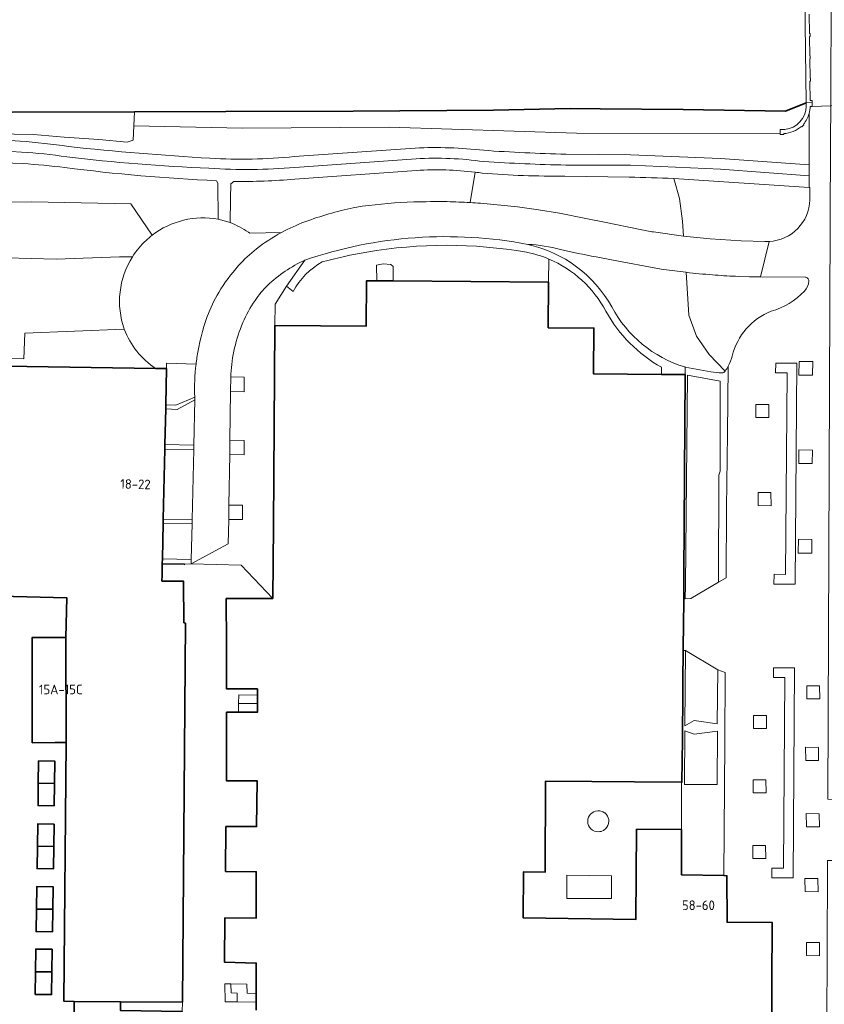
# Model space of a CAD drawing. Extents: x 150256 to 156914, y 461459 to 469481.
# Tile 301 of 656: x 155294 to 155406, y 463440 to 463578. Entities that reach past the tile are written whole.
import ezdxf
from ezdxf.enums import TextEntityAlignment as Align

# ---------------------------------------------------------------- set-up
doc = ezdxf.new("R2010")
doc.units = 0
doc.header["$LTSCALE"] = 0.75
for name, color, linetype, lineweight in [('B-RO-GK-BESCHOEIING-G', 251, 'GK-BESCHOEIING', 35), ('B-RO-GR-BEPLANTING_CULTUUR_BOSPLANTSOEN-GV', 251, 'CONTINUOUS', 18), ('B-RO-GR-BEPLANTING_CULTUUR_HEESTERS-GV', 251, 'CONTINUOUS', 18), ('B-RO-GR-GROENVOORZIENING-GV', 251, 'CONTINUOUS', 18), ('B-RO-GR-HAAG-GV', 251, 'CONTINUOUS', 13), ('B-RO-IE-TERREINAFSCHEIDING_KUNSTMATIG_MUUR-G', 251, 'IE-TERREINAFSCHEIDING-KUNSTMATIG-DICHT', 18), ('B-RO-IE-TERREINAFSCHEIDING_KUNSTMATIG_MUUR-GV', 251, 'CONTINUOUS', 18), ('B-RO-KW-KUNSTWERK_DEK-GV', 6, 'CONTINUOUS', 18), ('B-RO-OG-BEBOUWING-GV', 6, 'CONTINUOUS', 35), ('B-RO-OG-BEBOUWING-T18', 1, 'CONTINUOUS', 18), ('B-RO-OG-TERREIN_CULTUURSCHEIDING-GV', 251, 'CONTINUOUS', 18), ('B-RO-OG-WATER_SLOOT-GV', 251, 'CONTINUOUS', 18), ('B-RO-VH-VERHARDING_ASFALT-GV', 251, 'CONTINUOUS', 18), ('B-RO-VH-VERHARDING_BETON-GV', 251, 'CONTINUOUS', 18), ('B-RO-VH-VERHARDING_SIERBESTRATING-GV', 251, 'CONTINUOUS', 18), ('B-RO-VH-VERHARDING_STRAATBAKSTEEN-GV', 251, 'CONTINUOUS', 18)]:
    doc.layers.add(name, color=color, linetype=linetype, lineweight=lineweight)
doc.styles.add('NLCS-ISO-M200-T18', font='NLCS-ISO.ttf', dxfattribs={"height": 360})
doc.linetypes.add('GK-BESCHOEIING', pattern='A,30,-5,[1,NLCS.SHX,S=1,R=0,X=0,Y=0],-5', length=40)
doc.linetypes.add('IE-TERREINAFSCHEIDING-KUNSTMATIG-DICHT', pattern='A,8,-1,[82,NLCS.SHX,S=0.75,R=90,X=0,Y=0],-1', length=10)

msp = doc.modelspace()

# ---------------------------------------------------------------- linework, layer by layer
at = {"layer": 'B-RO-GK-BESCHOEIING-G'}
for points in [[(155275.685, 463564.776), (155309.93, 463564.867)], [(155322.704, 463564.901), (155309.93, 463564.867)], [(155403.965, 463566.141), (155401.059, 463564.949), (155386.713, 463565.175), (155375.091, 463565.26), (155370.916, 463565.347), (155360.185, 463565.084), (155340.533, 463564.947), (155322.704, 463564.901)]]:
    msp.add_lwpolyline(points, dxfattribs=at)
at = {"layer": 'B-RO-GR-BEPLANTING_CULTUUR_BOSPLANTSOEN-GV'}
for points in [[(155309.648, 463544.575), (155307.81, 463544.575), (155298.959, 463544.24), (155291.945, 463544.408), (155281.591, 463544.073), (155273.241, 463543.405), (155256.382, 463539.422), (155256.428, 463528.361), (155258.44, 463528.316)], [(155258.44, 463528.316), (155258.475, 463529.769), (155258.492, 463531.154), (155294.435, 463530.257), (155294.58, 463533.849), (155308.503, 463534.425)]]:
    msp.add_lwpolyline(points, dxfattribs=at)
msp.add_lwpolyline([(155308.503, 463534.425, -0.2300558), (155309.648, 463544.575)], format="xyb", dxfattribs=at)
at = {"layer": 'B-RO-GR-BEPLANTING_CULTUUR_HEESTERS-GV'}
for points in [[(155312.41, 463547.59), (155309.424, 463551.988), (155295.497, 463552.272), (155288.016, 463552.178), (155283.876, 463554.531)], [(155278.841, 463552.461), (155279.029, 463550.014), (155273.289, 463547.896), (155267.455, 463547.944), (155258.562, 463543.427), (155256.382, 463539.422), (155273.241, 463543.405), (155281.591, 463544.073), (155291.945, 463544.408), (155298.959, 463544.24), (155307.81, 463544.575), (155309.648, 463544.575)]]:
    msp.add_lwpolyline(points, dxfattribs=at)
for points in [[(155311.54, 463546.858, -0.0249984), (155312.41, 463547.59)], [(155309.648, 463544.575, -0.0634326), (155311.54, 463546.858)]]:
    msp.add_lwpolyline(points, format="xyb", dxfattribs=at)
msp.add_lwpolyline([(155346.134, 463541.176), (155346.151, 463543.196), (155345.828, 463543.499), (155344.758, 463543.6), (155343.81, 463543.398), (155343.83, 463541.195)], close=True, dxfattribs=at)
at = {"layer": 'B-RO-GR-GROENVOORZIENING-GV'}
for points in [[(155401.283, 463528.321), (155401.062, 463500.094), (155399.452, 463500.107), (155399.442, 463498.746), (155402.409, 463498.723), (155402.652, 463529.666), (155399.685, 463529.69), (155399.674, 463528.333)], [(155402.952, 463529.915), (155402.943, 463528.002), (155404.852, 463527.993), (155404.861, 463529.906)], [(155323.419, 463527.758), (155323.387, 463525.701), (155325.294, 463525.667), (155325.294, 463527.73)], [(155396.905, 463523.881), (155396.92, 463522.049), (155398.73, 463522.041), (155398.707, 463523.874)], [(155323.252, 463516.876), (155325.274, 463516.821), (155325.294, 463518.847), (155323.283, 463518.882)], [(155404.817, 463517.495), (155402.944, 463517.513), (155402.925, 463515.623), (155404.799, 463515.604)], [(155397.215, 463511.555), (155397.23, 463509.722), (155399.04, 463509.714), (155399.018, 463511.547)], [(155323.144, 463509.79), (155323.113, 463507.761), (155325.049, 463507.761), (155325.049, 463509.79)], [(155402.857, 463505.006), (155402.852, 463503.085), (155404.756, 463503.08), (155404.762, 463505.001)], [(155400.972, 463485.646), (155400.779, 463458.96), (155399.167, 463458.972), (155399.158, 463457.628), (155402.115, 463457.607), (155402.327, 463486.989), (155399.382, 463487.01), (155399.373, 463485.657)], [(155404.034, 463484.49), (155404.05, 463482.657), (155405.86, 463482.649), (155405.837, 463484.482)], [(155396.582, 463480.336), (155396.597, 463478.503), (155398.407, 463478.496), (155398.384, 463480.329)], [(155403.867, 463475.882), (155403.883, 463474.049), (155405.693, 463474.041), (155405.67, 463475.874)], [(155396.519, 463471.352), (155396.534, 463469.519), (155398.345, 463469.512), (155398.322, 463471.345)], [(155403.97, 463466.597), (155403.985, 463464.764), (155405.795, 463464.756), (155405.772, 463466.589)], [(155396.475, 463462.151), (155396.491, 463460.318), (155398.301, 463460.31), (155398.278, 463462.143)], [(155403.784, 463457.509), (155403.799, 463455.676), (155405.609, 463455.668), (155405.586, 463457.501)], [(155403.993, 463448.543), (155404.008, 463446.71), (155405.818, 463446.702), (155405.795, 463448.535)]]:
    msp.add_lwpolyline(points, close=True, dxfattribs=at)
at = {"layer": 'B-RO-GR-HAAG-GV'}
for points in [[(155401.283, 463528.321), (155401.062, 463500.094), (155399.452, 463500.107), (155399.442, 463498.746), (155402.409, 463498.723), (155402.652, 463529.666), (155399.685, 463529.69), (155399.674, 463528.333)], [(155400.972, 463485.646), (155400.779, 463458.96), (155399.167, 463458.972), (155399.158, 463457.628), (155402.115, 463457.607), (155402.327, 463486.989), (155399.382, 463487.01), (155399.373, 463485.657)]]:
    msp.add_lwpolyline(points, close=True, dxfattribs=at)
at = {"layer": 'B-RO-IE-TERREINAFSCHEIDING_KUNSTMATIG_MUUR-G'}
for points in [[(155316.952, 463501.446), (155313.815, 463501.524)], [(155313.818, 463501.634), (155316.93, 463501.587)], [(155316.93, 463501.587), (155316.952, 463501.446)]]:
    msp.add_lwpolyline(points, dxfattribs=at)
at = {"layer": 'B-RO-IE-TERREINAFSCHEIDING_KUNSTMATIG_MUUR-GV'}
for points in [[(155403.742, 463580.798), (155403.965, 463566.141), (155404.779, 463566.153), (155404.775, 463566.433), (155404.51, 463566.429), (155404.485, 463569.151), (155404.56, 463569.151), (155404.563, 463569.563), (155404.488, 463569.564), (155404.448, 463572.275), (155404.523, 463572.276), (155404.518, 463572.693), (155404.443, 463572.692), (155404.424, 463575.408), (155404.499, 463575.409), (155404.495, 463575.812), (155404.42, 463575.811), (155404.391, 463578.527)], [(155404.522, 463565.622), (155404.787, 463565.626), (155404.779, 463566.153), (155403.965, 463566.141), (155403.951, 463565.644)], [(155400.973, 463562.393), (155400.308, 463562.39), (155400.322, 463561.785), (155400.324, 463561.685), (155400.819, 463561.697), (155400.817, 463561.807)], [(155403.294, 463562.825), (155403.348, 463562.773), (155403.621, 463563.054), (155403.568, 463563.106)]]:
    msp.add_lwpolyline(points, dxfattribs=at)
for points in [[(155403.951, 463565.644, -0.3819284), (155400.973, 463562.393)], [(155404.363, 463564.627, 0.0592294), (155404.522, 463565.622)], [(155403.568, 463563.106, 0.1019024), (155404.363, 463564.627)], [(155400.817, 463561.807, 0.1599065), (155403.294, 463562.825)]]:
    msp.add_lwpolyline(points, format="xyb", dxfattribs=at)
at = {"layer": 'B-RO-KW-KUNSTWERK_DEK-GV'}
msp.add_lwpolyline([(155415.941, 463582.114), (155415.917, 463582.626), (155413.503, 463582.593), (155407.437, 463582.509), (155404.607, 463582.469), (155404.623, 463581.847), (155403.726, 463581.825), (155403.742, 463580.798), (155403.965, 463566.141), (155404.779, 463566.153), (155404.787, 463565.626), (155407.398, 463565.681), (155413.406, 463565.807), (155416.194, 463565.865), (155416.179, 463566.446), (155416.998, 463566.467), (155416.769, 463581.087), (155416.752, 463582.153)], close=True, dxfattribs=at)
at = {"layer": 'B-RO-OG-BEBOUWING-GV'}
for points in [[(155399.048, 463425.706), (155399.208, 463451.334), (155392.869, 463451.387), (155392.866, 463457.906), (155392.428, 463457.914), (155386.499, 463458.02), (155386.493, 463464.361), (155380.212, 463464.413), (155380.106, 463451.764), (155364.335, 463452.029), (155364.39, 463458.458), (155367.426, 463458.419), (155367.474, 463471.159), (155373.933, 463471.103), (155379.94, 463471.051), (155386.52, 463470.993), (155386.568, 463470.993), (155386.625, 463476.979), (155386.688, 463483.617), (155386.702, 463485.079), (155386.744, 463489.454), (155386.747, 463489.797), (155386.809, 463496.415), (155386.812, 463496.695), (155386.843, 463500), (155387.01, 463528.063), (155383.716, 463528.089), (155374.197, 463528.163), (155374.247, 463534.57), (155367.851, 463534.62), (155367.901, 463540.997), (155346.134, 463541.176), (155343.83, 463541.195), (155342.413, 463541.207), (155342.381, 463534.852), (155329.594, 463534.95), (155329.371, 463506.904), (155329.289, 463496.719), (155322.78, 463496.708), (155322.791, 463490.292), (155322.802, 463484.071), (155327.13, 463484.064), (155327.135, 463483.201), (155327.14, 463482.011), (155327.146, 463480.789), (155324.496, 463480.793), (155322.809, 463480.795), (155322.815, 463477.523), (155322.792, 463471.212), (155327.108, 463471.175), (155327.023, 463464.776), (155322.737, 463464.784), (155322.685, 463458.504), (155326.971, 463458.467), (155326.943, 463451.948), (155322.598, 463451.986), (155322.548, 463445.795), (155326.98, 463445.666), (155326.981, 463441.382), (155326.981, 463440.19), (155326.981, 463439.087)], [(155281.807, 463497.288), (155300.449, 463496.821), (155300.341, 463491.258), (155300.355, 463476.537), (155300.047, 463440.325), (155301.503, 463440.313), (155307.956, 463440.258), (155316.636, 463440.184), (155317.082, 463493.251), (155316.836, 463493.315), (155316.792, 463499.123), (155313.762, 463499.164), (155313.781, 463500), (155313.815, 463501.524), (155313.818, 463501.634), (155313.832, 463502.272), (155313.944, 463507.261), (155313.957, 463507.84), (155314.177, 463517.644), (155314.192, 463518.294), (155314.303, 463523.256), (155314.316, 463523.835), (155314.427, 463528.904), (155312.876, 463528.928), (155294.88, 463529.206), (155258.475, 463529.769)]]:
    msp.add_lwpolyline(points, dxfattribs=at)
for points in [[(155300.341, 463491.258), (155295.595, 463491.253), (155295.609, 463476.531), (155298.814, 463476.535), (155300.355, 463476.537)], [(155298.745, 463470.813), (155298.783, 463473.938), (155296.507, 463473.966), (155296.468, 463470.841)], [(155298.706, 463467.688), (155298.745, 463470.813), (155296.468, 463470.841), (155296.43, 463467.716)], [(155298.696, 463465.135), (155296.405, 463465.179), (155296.345, 463462.04), (155298.636, 463461.996)], [(155298.636, 463461.996), (155296.345, 463462.04), (155296.284, 463458.9), (155298.575, 463458.856)], [(155296.206, 463453.233), (155298.512, 463453.2), (155298.557, 463456.347), (155296.251, 463456.38)], [(155296.206, 463453.233), (155296.161, 463450.086), (155298.467, 463450.053), (155298.512, 463453.2)], [(155296.068, 463444.457), (155298.36, 463444.435), (155298.39, 463447.604), (155296.098, 463447.626)], [(155296.068, 463444.457), (155296.038, 463441.286), (155298.329, 463441.265), (155298.36, 463444.435)], [(155301.503, 463440.313), (155301.526, 463432.307), (155301.53, 463431.085), (155316.487, 463430.749), (155316.514, 463432.495), (155316.615, 463438.881), (155316.589, 463438.881), (155307.981, 463439.018), (155307.956, 463440.258)]]:
    msp.add_lwpolyline(points, close=True, dxfattribs=at)
at = {"layer": 'B-RO-OG-TERREIN_CULTUURSCHEIDING-GV'}
for points in [[(155309.835, 463562.886), (155309.739, 463560.901), (155308.889, 463560.617), (155304.925, 463560.995), (155300.064, 463561.325), (155295.769, 463561.703), (155290.341, 463561.797), (155286.424, 463561.939), (155281.752, 463561.75), (155277.268, 463561.703), (155264.089, 463562.104), (155257.751, 463562.343), (155245.704, 463563.502), (155239.738, 463564.652), (155235.713, 463565.802), (155227.95, 463570.402), (155209.837, 463581.759)], [(155370.314, 463558.921), (155379.352, 463558.858), (155391.97, 463558.31), (155404.366, 463557.43), (155404.363, 463564.627)], [(155400.817, 463561.807), (155400.819, 463561.697), (155400.324, 463561.685), (155400.322, 463561.785), (155371.799, 463561.882), (155345.621, 463562.726), (155325.015, 463562.557), (155309.835, 463562.886)], [(155403.568, 463563.106), (155403.621, 463563.054), (155403.348, 463562.773), (155403.294, 463562.825)], [(155332.298, 463558.594), (155349.207, 463559.795)], [(155349.411, 463556.649), (155332.361, 463555.443)], [(155321.649, 463549.838), (155321.588, 463554.858), (155321.423, 463555.202)], [(155356.923, 463552.154), (155357.622, 463556.412)], [(155357.622, 463556.412), (155356.923, 463552.154)], [(155379.171, 463555.711), (155370.146, 463555.849)], [(155382.586, 463548.04), (155386.793, 463547.452), (155386.649, 463549.537), (155386.21, 463552.723), (155385.409, 463555.529)], [(155385.409, 463555.529), (155386.21, 463552.723), (155386.649, 463549.537), (155386.793, 463547.452)], [(155404.485, 463552.553), (155404.46, 463554.259), (155404.36, 463554.259), (155385.409, 463555.529)], [(155283.876, 463554.531), (155288.016, 463552.178), (155295.497, 463552.272), (155309.424, 463551.988), (155312.41, 463547.59)], [(155323.826, 463555.118), (155323.396, 463554.795), (155323.348, 463552.668), (155323.324, 463549.353)], [(155340.559, 463551.43), (155341.816, 463551.646)], [(155358.361, 463552.063), (155363.529, 463551.563), (155366.471, 463551.135), (155369.404, 463550.649), (155373.118, 463549.905), (155375.705, 463549.408), (155380.695, 463548.368)], [(155325.869, 463548), (155326.064, 463547.87), (155330.515, 463547.981)], [(155390.532, 463547.07), (155394.834, 463546.795), (155398.162, 463546.722), (155398.754, 463546.709)], [(155329.594, 463534.95), (155342.381, 463534.852), (155342.413, 463541.207), (155343.83, 463541.195), (155343.81, 463543.398), (155344.758, 463543.6), (155345.828, 463543.499), (155346.151, 463543.196), (155346.134, 463541.176), (155367.901, 463540.997), (155367.926, 463544.244)], [(155367.926, 463544.244), (155367.901, 463540.997)], [(155392.591, 463528.543), (155390.36, 463530.89), (155388.619, 463533.43), (155387.511, 463536.381), (155387.144, 463542.388), (155386.307, 463542.486), (155383.652, 463542.841), (155376.679, 463544.156), (155374.533, 463544.547)], [(155387.144, 463542.388), (155387.511, 463536.381), (155388.619, 463533.43), (155390.36, 463530.89), (155392.591, 463528.543)], [(155391.231, 463542), (155390.83, 463542.03)], [(155403.811, 463541.711), (155397.543, 463541.736), (155396.001, 463541.765), (155394.461, 463541.824)], [(155332.128, 463539.718), (155331.188, 463540.444), (155329.631, 463537.951), (155329.594, 463534.95)], [(155367.901, 463540.997), (155367.851, 463534.62), (155374.247, 463534.57), (155374.197, 463528.163), (155383.716, 463528.089), (155383.698, 463529.092)], [(155386.951, 463529.136), (155387.016, 463529.126), (155390.594, 463528.442)]]:
    msp.add_lwpolyline(points, dxfattribs=at)
for points in [[(155404.363, 463564.627, -0.1019024), (155403.568, 463563.106)], [(155403.294, 463562.825, -0.1599065), (155400.817, 463561.807)], [(155271.368, 463559.087, -0.0707084), (155293.926, 463560.748)], [(155293.926, 463560.748, -0.0210227), (155300.677, 463560.002)], [(155300.677, 463560.002, 0.0117133), (155320.482, 463558.362)], [(155349.207, 463559.795, -0.0389559), (155358.808, 463559.473)], [(155358.808, 463559.473, 0.0118177), (155370.314, 463558.921)], [(155320.482, 463558.362, 0.0382518), (155332.298, 463558.594)], [(155294.286, 463557.603, 0.0678788), (155271.996, 463555.986)], [(155300.201, 463557.048, 0.0181047), (155294.286, 463557.603)], [(155321.423, 463555.202, -0.0194145), (155300.201, 463557.048)], [(155357.622, 463556.412, 0.0469579), (155349.411, 463556.649)], [(155332.361, 463555.443, -0.026598), (155323.826, 463555.118)], [(155358.613, 463556.278, 0.0060798), (155357.622, 463556.412)], [(155370.146, 463555.849, -0.0215894), (155358.613, 463556.278)], [(155385.409, 463555.529, 0.0019221), (155379.171, 463555.711)], [(155398.754, 463546.709, 0.3905839), (155404.485, 463552.553)], [(155333.786, 463549.459, -0.0356168), (155340.559, 463551.43)], [(155341.816, 463551.646, -0.024296), (155349.021, 463552.237)], [(155349.021, 463552.237, -0.0111288), (155353.694, 463552.283)], [(155353.694, 463552.283, -0.007939), (155356.923, 463552.154)], [(155356.923, 463552.154, -0.0034632), (155358.361, 463552.063)], [(155312.41, 463547.59, -0.2104122), (155321.649, 463549.838)], [(155323.324, 463549.353, -0.050756), (155325.869, 463548)], [(155330.515, 463547.981, -0.0323032), (155333.786, 463549.459)], [(155380.695, 463548.368, 0.0211583), (155382.586, 463548.04)], [(155386.793, 463547.452, 0.0053749), (155390.532, 463547.07)], [(155364.79, 463545.21, 0.0852977), (155342.433, 463545.221)], [(155369.546, 463545.576, 0.056283), (155365, 463546.302)], [(155365, 463546.302, -0.2116094), (155376.756, 463537.548)], [(155374.533, 463544.547, -0.0102455), (155369.546, 463545.576)], [(155342.433, 463545.221, 0.0241116), (155336.214, 463543.843)], [(155367.926, 463544.244, 0.0503226), (155364.79, 463545.21)], [(155375.921, 463536.938, 0.1718206), (155367.926, 463544.244)], [(155336.214, 463543.843, 0.1426132), (155332.128, 463539.718)], [(155390.83, 463542.03, -0.0081151), (155387.144, 463542.388)], [(155394.461, 463541.824, -0.0129982), (155391.231, 463542)], [(155404.307, 463541.171, 0.4247647), (155403.811, 463541.711)], [(155403.72, 463539.756, 0.1986941), (155404.307, 463541.171)], [(155399.061, 463536.932, 0.1298501), (155403.72, 463539.756)], [(155376.756, 463537.548, 0.1995445), (155386.951, 463529.136)], [(155383.698, 463529.092, -0.1404984), (155375.921, 463536.938)], [(155393.601, 463530.664, -0.2440362), (155399.061, 463536.932)], [(155393.028, 463529.267, 0.0448854), (155393.601, 463530.664)], [(155392.591, 463528.543, 0.0403583), (155393.028, 463529.267)], [(155390.594, 463528.442, 0.0388728), (155392.162, 463528.323)], [(155392.162, 463528.323, 0.2755196), (155392.591, 463528.543)]]:
    msp.add_lwpolyline(points, format="xyb", dxfattribs=at)
for points in [[(155387.036, 463498.604), (155387.005, 463496.693), (155387.808, 463496.717), (155391.677, 463498.987), (155391.737, 463513.993), (155391.897, 463514.524), (155391.897, 463527.17), (155387.331, 463527.992)], [(155387.063, 463489.451), (155386.958, 463478.886), (155388.266, 463479.653), (155391.509, 463479.183), (155391.607, 463486.75)], [(155386.957, 463478.193), (155386.922, 463470.697), (155391.473, 463470.697), (155391.525, 463478.158), (155388.265, 463477.74)]]:
    msp.add_lwpolyline(points, close=True, dxfattribs=at)
at = {"layer": 'B-RO-OG-WATER_SLOOT-GV'}
for points in [[(155261.261, 463564.877), (155269.923, 463564.761), (155275.685, 463564.776), (155309.93, 463564.867), (155322.704, 463564.901), (155340.533, 463564.947), (155360.185, 463565.084), (155370.916, 463565.347), (155375.091, 463565.26), (155386.713, 463565.175), (155401.059, 463564.949), (155403.965, 463566.141), (155404.779, 463566.153), (155404.787, 463565.626), (155407.398, 463565.681), (155413.406, 463565.807), (155416.194, 463565.865), (155416.179, 463566.446), (155416.998, 463566.467), (155416.769, 463581.087)], [(155309.93, 463564.867), (155309.835, 463562.886), (155325.015, 463562.557), (155345.621, 463562.726), (155371.799, 463561.882), (155400.322, 463561.785), (155400.308, 463562.39), (155400.973, 463562.393)], [(155403.951, 463565.644), (155403.965, 463566.141), (155401.059, 463564.949), (155386.713, 463565.175), (155375.091, 463565.26), (155370.916, 463565.347), (155360.185, 463565.084), (155340.533, 463564.947), (155322.704, 463564.901), (155309.93, 463564.867)]]:
    msp.add_lwpolyline(points, dxfattribs=at)
msp.add_lwpolyline([(155277.268, 463561.703), (155281.752, 463561.75), (155286.424, 463561.939), (155290.341, 463561.797), (155295.769, 463561.703), (155300.064, 463561.325), (155304.925, 463560.995), (155308.889, 463560.617), (155309.739, 463560.901), (155309.835, 463562.886), (155309.93, 463564.867), (155275.685, 463564.776)], close=True, dxfattribs=at)
msp.add_lwpolyline([(155400.973, 463562.393, 0.3819284), (155403.951, 463565.644)], format="xyb", dxfattribs=at)
at = {"layer": 'B-RO-VH-VERHARDING_ASFALT-GV'}
for points in [[(155293.926, 463560.748, 0.0707084), (155271.368, 463559.087)], [(155300.677, 463560.002, 0.0210227), (155293.926, 463560.748)], [(155271.626, 463557.517, -0.0708336), (155294.102, 463559.229)], [(155294.102, 463559.229, 0.0708336), (155271.626, 463557.517)], [(155320.482, 463558.362, -0.0117133), (155300.677, 463560.002)], [(155358.808, 463559.473, 0.0389559), (155349.207, 463559.795)], [(155370.314, 463558.921, -0.0118177), (155358.808, 463559.473)], [(155294.102, 463559.229, -0.0197411), (155300.438, 463558.558)], [(155300.438, 463558.558, 0.0197411), (155294.102, 463559.229)], [(155300.438, 463558.558, 0.0195339), (155320.356, 463556.969)], [(155320.356, 463556.969, -0.0195339), (155300.438, 463558.558)], [(155332.298, 463558.594, -0.0382518), (155320.482, 463558.362)], [(155349.335, 463558.268, -0.053072), (155358.832, 463557.884)], [(155358.832, 463557.884, 0.053072), (155349.335, 463558.268)], [(155271.996, 463555.986, -0.0678788), (155294.286, 463557.603)], [(155294.286, 463557.603, -0.0181047), (155300.201, 463557.048)], [(155300.201, 463557.048, 0.0194145), (155321.423, 463555.202)], [(155320.356, 463556.969, 0.0386277), (155332.394, 463557.072)], [(155332.394, 463557.072, -0.0386277), (155320.356, 463556.969)], [(155349.411, 463556.649, -0.0469579), (155357.622, 463556.412)], [(155358.832, 463557.884, 0.0098468), (155370.309, 463557.405)], [(155370.309, 463557.405, -0.0098468), (155358.832, 463557.884)], [(155323.826, 463555.118, 0.026598), (155332.361, 463555.443)], [(155357.622, 463556.412, -0.0060798), (155358.613, 463556.278)], [(155358.613, 463556.278, 0.0215894), (155370.146, 463555.849)], [(155379.171, 463555.711, -0.0019221), (155385.409, 463555.529)], [(155340.559, 463551.43, 0.0356168), (155333.786, 463549.459)], [(155349.021, 463552.237, 0.024296), (155341.816, 463551.646)], [(155353.694, 463552.283, 0.0111288), (155349.021, 463552.237)], [(155356.923, 463552.154, 0.007939), (155353.694, 463552.283)], [(155358.361, 463552.063, 0.0034632), (155356.923, 463552.154)], [(155333.786, 463549.459, 0.0323032), (155330.515, 463547.981)], [(155382.586, 463548.04, -0.0211583), (155380.695, 463548.368)], [(155330.515, 463547.981, 0.0446739), (155327.011, 463545.682)], [(155365, 463546.302, 0.1300877), (155333.767, 463544.099)], [(155333.767, 463544.099, -0.1300877), (155365, 463546.302)], [(155390.532, 463547.07, -0.0053749), (155386.793, 463547.452)], [(155327.011, 463545.682, 0.041869), (155324.498, 463543.323)], [(155342.433, 463545.221, -0.0852977), (155364.79, 463545.21)], [(155376.756, 463537.548, 0.2116094), (155365, 463546.302)], [(155365, 463546.302, -0.056283), (155369.546, 463545.576)], [(155369.546, 463545.576, 0.0102455), (155374.533, 463544.547)], [(155336.214, 463543.843, -0.0241116), (155342.433, 463545.221)], [(155364.79, 463545.21, -0.0503226), (155367.926, 463544.244)], [(155367.926, 463544.244, -0.1718206), (155375.921, 463536.938)], [(155324.498, 463543.323, 0.0450857), (155321.729, 463539.572)], [(155328.557, 463540.563, -0.076822), (155333.767, 463544.099)], [(155332.128, 463539.718, -0.1426132), (155336.214, 463543.843)], [(155387.144, 463542.388, 0.0081151), (155390.83, 463542.03)], [(155391.231, 463542, 0.0129982), (155394.461, 463541.824)], [(155326.802, 463538.435, -0.0481841), (155328.557, 463540.563)], [(155321.729, 463539.572, 0.0472126), (155320.124, 463536.202)], [(155325.111, 463535.341, -0.0499999), (155326.802, 463538.435)], [(155386.951, 463529.136, -0.1995445), (155376.756, 463537.548)], [(155320.124, 463536.202, 0.0537814), (155318.669, 463530.453)], [(155375.921, 463536.938, 0.1404984), (155383.698, 463529.092)], [(155323.946, 463531.8, -0.0488632), (155325.111, 463535.341)], [(155323.424, 463528.109, -0.0466252), (155323.946, 463531.8)], [(155318.669, 463530.453, 0.0076097), (155318.542, 463529.551)], [(155318.542, 463529.551, 0.0437249), (155318.374, 463524.929)]]:
    msp.add_lwpolyline(points, format="xyb", dxfattribs=at)
for points in [[(155349.207, 463559.795), (155332.298, 463558.594)], [(155332.394, 463557.072), (155349.335, 463558.268)], [(155349.335, 463558.268), (155332.394, 463557.072)], [(155370.309, 463557.405), (155379.339, 463557.397), (155391.972, 463556.817), (155404.357, 463555.893), (155404.366, 463557.43), (155391.97, 463558.31), (155379.352, 463558.858), (155370.314, 463558.921)], [(155332.361, 463555.443), (155349.411, 463556.649)], [(155385.409, 463555.529), (155404.36, 463554.259), (155404.357, 463555.893), (155391.972, 463556.817), (155379.339, 463557.397), (155370.309, 463557.405)], [(155321.423, 463555.202), (155321.588, 463554.858), (155321.649, 463549.838), (155323.324, 463549.353), (155323.348, 463552.668), (155323.396, 463554.795), (155323.826, 463555.118)], [(155370.146, 463555.849), (155379.171, 463555.711)], [(155341.816, 463551.646), (155340.559, 463551.43)], [(155380.695, 463548.368), (155375.705, 463549.408), (155373.118, 463549.905), (155369.404, 463550.649), (155366.471, 463551.135), (155363.529, 463551.563), (155358.361, 463552.063)], [(155386.793, 463547.452), (155382.586, 463548.04)], [(155394.461, 463541.824), (155396.001, 463541.765), (155397.543, 463541.736), (155398.754, 463546.709), (155398.162, 463546.722), (155394.834, 463546.795), (155390.532, 463547.07)], [(155374.533, 463544.547), (155376.679, 463544.156), (155383.652, 463542.841), (155386.307, 463542.486), (155387.144, 463542.388)], [(155333.767, 463544.099), (155331.188, 463540.444), (155332.128, 463539.718)], [(155390.83, 463542.03), (155391.231, 463542)], [(155383.698, 463529.092), (155383.716, 463528.089), (155387.01, 463528.063), (155387.016, 463529.126), (155386.951, 463529.136)], [(155318.374, 463524.929), (155318.397, 463524.528), (155318.249, 463518.199), (155318.234, 463517.568), (155318.006, 463507.8), (155317.991, 463507.153), (155317.874, 463502.156), (155317.861, 463501.564), (155323.061, 463504.355), (155323.113, 463507.761), (155323.144, 463509.79), (155323.252, 463516.876), (155323.283, 463518.882), (155323.387, 463525.701), (155323.419, 463527.758), (155323.424, 463528.109)]]:
    msp.add_lwpolyline(points, dxfattribs=at)
at = {"layer": 'B-RO-VH-VERHARDING_BETON-GV'}
for points in [[(155314.192, 463518.294), (155318.249, 463518.199), (155318.397, 463524.528), (155315.89, 463523.178), (155314.303, 463523.256)], [(155313.832, 463502.272), (155317.874, 463502.156), (155317.991, 463507.153), (155313.944, 463507.261)]]:
    msp.add_lwpolyline(points, close=True, dxfattribs=at)
at = {"layer": 'B-RO-VH-VERHARDING_SIERBESTRATING-GV'}
for points in [[(155386.493, 463464.361), (155386.518, 463470.583), (155386.52, 463470.993), (155379.94, 463471.051), (155373.933, 463471.103), (155367.474, 463471.159), (155367.426, 463458.419), (155364.39, 463458.458), (155364.335, 463452.029), (155380.106, 463451.764), (155380.212, 463464.413)], [(155376.702, 463457.883), (155370.452, 463457.964), (155370.438, 463454.72), (155376.719, 463454.698)], [(155376.702, 463457.883), (155376.719, 463454.698), (155370.438, 463454.72), (155370.452, 463457.964)]]:
    msp.add_lwpolyline(points, close=True, dxfattribs=at)
for points in [[(155373.377, 463465.533, -0.396707), (155374.765, 463467.006)], [(155374.765, 463467.006, 0.396707), (155373.377, 463465.533)], [(155375.991, 463466.471, -0.1751476), (155376.329, 463465.533)], [(155376.329, 463465.533, 0.1751476), (155375.991, 463466.471)], [(155374.904, 463464.062, -0.426285), (155373.377, 463465.533)], [(155373.377, 463465.533, 0.426285), (155374.904, 463464.062)], [(155376.329, 463465.533, -0.2036548), (155375.869, 463464.464)], [(155375.869, 463464.464, 0.2036548), (155376.329, 463465.533)]]:
    msp.add_lwpolyline(points, format="xyb", dxfattribs=at)
for points in [[(155374.765, 463467.006), (155375.077, 463466.989), (155375.196, 463466.961), (155375.414, 463466.896), (155375.493, 463466.856), (155375.723, 463466.724), (155375.759, 463466.693), (155375.979, 463466.487), (155375.991, 463466.471)], [(155375.991, 463466.471), (155375.979, 463466.487), (155375.759, 463466.693), (155375.723, 463466.724), (155375.493, 463466.856), (155375.414, 463466.896), (155375.196, 463466.961), (155375.077, 463466.989), (155374.765, 463467.006)], [(155375.869, 463464.464), (155375.631, 463464.284), (155375.579, 463464.249), (155375.346, 463464.149), (155375.254, 463464.116), (155375.049, 463464.079), (155374.904, 463464.062)], [(155374.904, 463464.062), (155375.049, 463464.079), (155375.254, 463464.116), (155375.346, 463464.149), (155375.579, 463464.249), (155375.631, 463464.284), (155375.869, 463464.464)]]:
    msp.add_lwpolyline(points, dxfattribs=at)
at = {"layer": 'B-RO-VH-VERHARDING_STRAATBAKSTEEN-GV'}
for points in [[(155404.391, 463578.527), (155404.42, 463575.811), (155404.495, 463575.812), (155404.499, 463575.409), (155404.424, 463575.408), (155404.443, 463572.692), (155404.518, 463572.693), (155404.523, 463572.276), (155404.448, 463572.275), (155404.488, 463569.564), (155404.563, 463569.563), (155404.56, 463569.151), (155404.485, 463569.151), (155404.51, 463566.429), (155404.775, 463566.433), (155404.779, 463566.153), (155404.787, 463565.626), (155407.398, 463565.681), (155407.471, 463582.168)], [(155406.649, 463383.366), (155406.656, 463386.597), (155406.742, 463408.472), (155406.751, 463410.603), (155406.792, 463421.093), (155406.811, 463425.903), (155406.941, 463458.676), (155406.946, 463460.037), (155409.173, 463460.021), (155409.191, 463468.581), (155407.005, 463468.616), (155407.377, 463560.806), (155407.398, 463565.681), (155404.787, 463565.626), (155404.522, 463565.622)], [(155404.363, 463564.627), (155404.366, 463557.43), (155404.357, 463555.893), (155404.36, 463554.259), (155404.46, 463554.259), (155404.485, 463552.553)], [(155323.324, 463549.353), (155321.649, 463549.838)], [(155330.515, 463547.981), (155326.064, 463547.87), (155325.869, 463548)], [(155398.754, 463546.709), (155397.543, 463541.736), (155403.811, 463541.711)], [(155323.424, 463528.109), (155323.419, 463527.758), (155325.294, 463527.73), (155325.294, 463525.667), (155323.387, 463525.701), (155323.283, 463518.882), (155325.294, 463518.847), (155325.274, 463516.821), (155323.252, 463516.876), (155323.144, 463509.79), (155325.049, 463509.79), (155325.049, 463507.761), (155323.113, 463507.761), (155323.061, 463504.355), (155317.861, 463501.564), (155324.848, 463501.408), (155329.289, 463496.719), (155329.371, 463506.904), (155329.594, 463534.95), (155329.631, 463537.951), (155331.188, 463540.444), (155333.767, 463544.099)], [(155318.542, 463529.551), (155314.43, 463529.684), (155314.427, 463528.904), (155314.316, 463523.835), (155315.701, 463523.8), (155318.374, 463524.929)], [(155314.427, 463528.904), (155314.43, 463529.684), (155318.542, 463529.551)], [(155393.028, 463529.267), (155392.922, 463519.794), (155392.787, 463509.423), (155392.76, 463499.616), (155391.677, 463498.987), (155387.808, 463496.717), (155387.005, 463496.693), (155386.812, 463496.695), (155386.809, 463496.415), (155386.747, 463489.797), (155386.744, 463489.454), (155387.063, 463489.451), (155391.607, 463486.75), (155392.63, 463486.34), (155392.542, 463476.535), (155392.428, 463457.914), (155392.866, 463457.906), (155392.869, 463451.387), (155399.208, 463451.334), (155399.048, 463425.706)], [(155390.594, 463528.442), (155387.016, 463529.126), (155387.01, 463528.063), (155386.843, 463500), (155386.812, 463496.695), (155387.005, 463496.693)], [(155387.005, 463496.693), (155387.036, 463498.604), (155387.331, 463527.992), (155391.897, 463527.17), (155391.897, 463514.524), (155391.737, 463513.993), (155391.677, 463498.987), (155392.76, 463499.616), (155392.787, 463509.423), (155392.922, 463519.794), (155393.028, 463529.267)], [(155312.876, 463528.928), (155314.427, 463528.904)], [(155326.981, 463439.087), (155326.981, 463440.19), (155324.298, 463440.231), (155322.631, 463440.256), (155322.569, 463442.788), (155323.432, 463442.768), (155325.664, 463442.718), (155325.724, 463441.437), (155326.981, 463441.382), (155326.98, 463445.666), (155322.548, 463445.795), (155322.598, 463451.986), (155326.943, 463451.948), (155326.971, 463458.467), (155322.685, 463458.504), (155322.737, 463464.784), (155327.023, 463464.776), (155327.108, 463471.175), (155322.792, 463471.212), (155322.815, 463477.523), (155322.809, 463480.795), (155324.496, 463480.793), (155324.509, 463482.039), (155324.521, 463483.23), (155327.135, 463483.201), (155327.13, 463484.064), (155322.802, 463484.071), (155322.791, 463490.292), (155322.78, 463496.708), (155329.289, 463496.719), (155324.848, 463501.408), (155317.861, 463501.564), (155316.941, 463501.515), (155316.952, 463501.446), (155313.815, 463501.524), (155313.781, 463500), (155313.762, 463499.164), (155316.792, 463499.123), (155316.836, 463493.315), (155317.082, 463493.251), (155316.636, 463440.184), (155316.589, 463438.881)]]:
    msp.add_lwpolyline(points, dxfattribs=at)
for points in [[(155404.522, 463565.622, -0.0592294), (155404.363, 463564.627)], [(155404.485, 463552.553, -0.3905839), (155398.754, 463546.709)], [(155321.649, 463549.838, 0.2104122), (155312.41, 463547.59)], [(155325.869, 463548, 0.050756), (155323.324, 463549.353)], [(155312.41, 463547.59, 0.0249984), (155311.54, 463546.858)], [(155327.011, 463545.682, -0.0446739), (155330.515, 463547.981)], [(155311.54, 463546.858, 0.0634326), (155309.648, 463544.575)], [(155324.498, 463543.323, -0.041869), (155327.011, 463545.682)], [(155309.648, 463544.575, 0.2300558), (155308.503, 463534.425)], [(155321.729, 463539.572, -0.0450857), (155324.498, 463543.323)], [(155333.767, 463544.099, 0.076822), (155328.557, 463540.563)], [(155403.811, 463541.711, -0.4247647), (155404.307, 463541.171)], [(155328.557, 463540.563, 0.0481841), (155326.802, 463538.435)], [(155404.307, 463541.171, -0.1986941), (155403.72, 463539.756)], [(155320.124, 463536.202, -0.0472126), (155321.729, 463539.572)], [(155403.72, 463539.756, -0.1298501), (155399.061, 463536.932)], [(155326.802, 463538.435, 0.0499999), (155325.111, 463535.341)], [(155318.669, 463530.453, -0.0537814), (155320.124, 463536.202)], [(155399.061, 463536.932, 0.2440362), (155393.601, 463530.664)], [(155325.111, 463535.341, 0.0488632), (155323.946, 463531.8)], [(155308.503, 463534.425, 0.1536122), (155312.876, 463528.928)], [(155323.946, 463531.8, 0.0466252), (155323.424, 463528.109)], [(155318.542, 463529.551, -0.0076097), (155318.669, 463530.453)], [(155393.601, 463530.664, -0.0448854), (155393.028, 463529.267)], [(155318.374, 463524.929, -0.0437249), (155318.542, 463529.551)], [(155393.028, 463529.267, -0.0403583), (155392.591, 463528.543)], [(155392.162, 463528.323, -0.0388728), (155390.594, 463528.442)], [(155392.591, 463528.543, -0.2755196), (155392.162, 463528.323)]]:
    msp.add_lwpolyline(points, format="xyb", dxfattribs=at)
for points in [[(155401.283, 463528.321), (155399.674, 463528.333), (155399.685, 463529.69), (155402.652, 463529.666), (155402.409, 463498.723), (155399.442, 463498.746), (155399.452, 463500.107), (155401.062, 463500.094)], [(155402.952, 463529.915), (155404.861, 463529.906), (155404.852, 463527.993), (155402.943, 463528.002)], [(155396.905, 463523.881), (155398.707, 463523.874), (155398.73, 463522.041), (155396.92, 463522.049)], [(155313.957, 463507.84), (155318.006, 463507.8), (155318.234, 463517.568), (155314.177, 463517.644)], [(155404.817, 463517.495), (155404.799, 463515.604), (155402.925, 463515.623), (155402.944, 463517.513)], [(155397.215, 463511.555), (155399.018, 463511.547), (155399.04, 463509.714), (155397.23, 463509.722)], [(155402.857, 463505.006), (155404.762, 463505.001), (155404.756, 463503.08), (155402.852, 463503.085)], [(155386.702, 463485.079), (155386.688, 463483.617), (155386.625, 463476.979), (155386.568, 463470.993), (155386.52, 463470.993), (155386.518, 463470.583), (155386.493, 463464.361), (155386.499, 463458.02), (155392.428, 463457.914), (155392.542, 463476.535), (155392.63, 463486.34), (155391.607, 463486.75), (155391.509, 463479.183), (155388.266, 463479.653), (155386.958, 463478.886), (155387.063, 463489.451), (155386.744, 463489.454)], [(155400.972, 463485.646), (155399.373, 463485.657), (155399.382, 463487.01), (155402.327, 463486.989), (155402.115, 463457.607), (155399.158, 463457.628), (155399.167, 463458.972), (155400.779, 463458.96)], [(155404.034, 463484.49), (155405.837, 463484.482), (155405.86, 463482.649), (155404.05, 463482.657)], [(155327.135, 463483.201), (155324.521, 463483.23), (155324.509, 463482.039), (155327.14, 463482.011)], [(155324.509, 463482.039), (155324.496, 463480.793), (155327.146, 463480.789), (155327.14, 463482.011)], [(155396.582, 463480.336), (155398.384, 463480.329), (155398.407, 463478.496), (155396.597, 463478.503)], [(155386.922, 463470.697), (155386.957, 463478.193), (155388.265, 463477.74), (155391.525, 463478.158), (155391.473, 463470.697)], [(155403.867, 463475.882), (155405.67, 463475.874), (155405.693, 463474.041), (155403.883, 463474.049)], [(155396.519, 463471.352), (155398.322, 463471.345), (155398.345, 463469.512), (155396.534, 463469.519)], [(155403.97, 463466.597), (155405.772, 463466.589), (155405.795, 463464.756), (155403.985, 463464.764)], [(155396.475, 463462.151), (155398.278, 463462.143), (155398.301, 463460.31), (155396.491, 463460.318)], [(155403.784, 463457.509), (155405.586, 463457.501), (155405.609, 463455.668), (155403.799, 463455.676)], [(155403.993, 463448.543), (155405.795, 463448.535), (155405.818, 463446.702), (155404.008, 463446.71)], [(155324.298, 463440.231), (155324.295, 463441.439), (155323.463, 463441.488), (155323.432, 463442.768), (155322.569, 463442.788), (155322.631, 463440.256)], [(155324.298, 463440.231), (155326.981, 463440.19), (155326.981, 463441.382), (155325.724, 463441.437), (155325.664, 463442.718), (155323.432, 463442.768), (155323.463, 463441.488), (155324.295, 463441.439)]]:
    msp.add_lwpolyline(points, close=True, dxfattribs=at)

# ---------------------------------------------------------------- texts
at = {"layer": 'B-RO-OG-BEBOUWING-T18', "style": 'NLCS-ISO-M200-T18'}
for s, rotation, p in [('18-22', 358.7, (155310.066, 463512.727)), ('15A-15C', 0.1, (155299.602, 463483.987))]:
    msp.add_text(s, height=1.35, rotation=rotation, dxfattribs=at).set_placement(p, align=Align.MIDDLE)
msp.add_text('58-60', height=1.35, dxfattribs=at).set_placement((155388.868, 463453.77), align=Align.MIDDLE)

doc.saveas('drawing.dxf')
